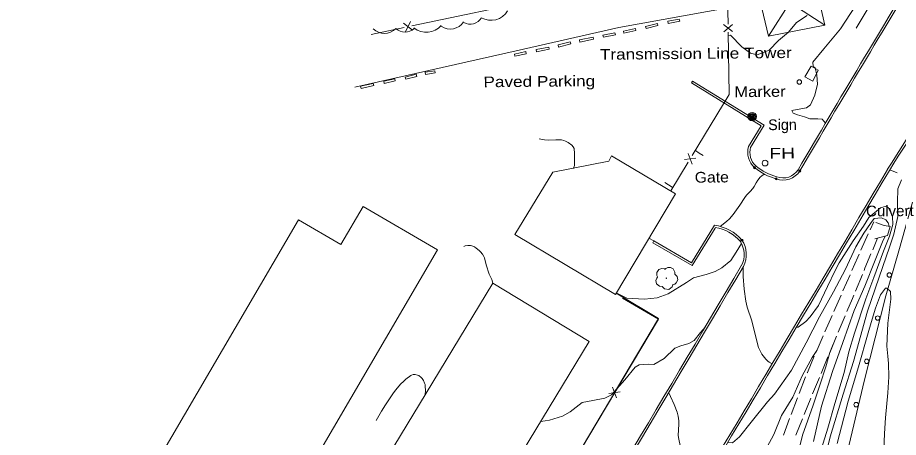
# Model space of a CAD drawing. Extents: x 2361284 to 2366480, y 6976556 to 6985346.
# Drawn here: x 2364087.4 to 2364482.3, y 6979646.3 to 6979834.6 of the extents above; entities that cross this region are included whole.
import ezdxf

# ---------------------------------------------------------------- set-up
doc = ezdxf.new("R2010")
doc.units = 0
doc.header["$LTSCALE"] = 1.9
doc.header["$PDMODE"] = 32
doc.header["$PDSIZE"] = 0.95
for name, color, linetype, lineweight in [('11', 7, 'Continuous', 13), ('12', 7, 'Continuous', 13), ('13', 7, 'Continuous', 13), ('16', 7, 'Continuous', 13), ('17', 7, 'Continuous', 13), ('19', 7, 'Continuous', 13), ('21', 7, 'Continuous', 13), ('3', 7, 'Continuous', 13), ('4', 7, 'Continuous', 13), ('5', 7, 'Continuous', 13), ('6', 7, 'Continuous', 13), ('7', 7, 'Continuous', 13), ('8', 7, 'Continuous', 13), ('9', 7, 'Continuous', 13)]:
    doc.layers.add(name, color=color, linetype=linetype, lineweight=lineweight)

msp = doc.modelspace()

# ---------------------------------------------------------------- linework, layer by layer
at = {"layer": '11'}
msp.add_circle((2364422.505, 6979769.374), 1.3, dxfattribs=at)
at = {"layer": '12'}
msp.add_lwpolyline([(2364475.831, 6979640.573), (2364476.019, 6979648.135), (2364476.493, 6979655.09), (2364477.647, 6979666.351), (2364478.039, 6979673.515), (2364477.892, 6979679.494), (2364477.631, 6979682.782), (2364477.058, 6979687.297), (2364477.64, 6979697.644), (2364478.848, 6979708.375), (2364478.705, 6979711.813), (2364477.181, 6979713.23), (2364476.47, 6979713.303), (2364474.219, 6979710.251), (2364472.064, 6979704.36), (2364470.106, 6979697.902), (2364468.69, 6979693.198), (2364464.474, 6979678.037), (2364459.782, 6979662.521), (2364454.882, 6979643.634)], dxfattribs=at)
at = {"layer": '13'}
for points in [[(2364463.055, 6979839.952), (2364456.313, 6979829.578), (2364448.858, 6979820.666), (2364443.884, 6979814.708), (2364444.063, 6979812.68), (2364444.979, 6979812.109), (2364445.729, 6979808.886), (2364445.979, 6979804.769), (2364444.865, 6979799.867), (2364442.918, 6979795.442), (2364441.149, 6979794.201), (2364435.219, 6979793.055), (2364434.521, 6979792.908), (2364435.102, 6979791.744), (2364437.059, 6979790.992), (2364440.157, 6979790.182), (2364442.676, 6979789.255), (2364446.206, 6979789.249), (2364448.128, 6979789.097), (2364449.645, 6979787.322)], [(2364441.476, 6979835.517), (2364436.566, 6979832.38), (2364433.066, 6979828.137), (2364428.491, 6979824.313), (2364424.333, 6979820.022), (2364419.022, 6979817.952), (2364415.985, 6979818.713), (2364412.128, 6979821.546), (2364407.016, 6979826.809), (2364406.118, 6979826.621)], [(2364336.571, 6979767.076), (2364336.596, 6979766.993), (2364336.696, 6979767.119), (2364337.019, 6979768.36), (2364337.148, 6979771.601), (2364337.144, 6979774.18), (2364337.001, 6979775.47), (2364336.886, 6979775.908), (2364336.471, 6979776.694), (2364335.862, 6979777.381), (2364334.312, 6979778.555), (2364332.991, 6979779.28), (2364332.315, 6979779.53), (2364331.26, 6979779.757), (2364330.412, 6979779.825), (2364328.704, 6979779.788), (2364325.291, 6979779.592), (2364323.61, 6979779.754), (2364321.244, 6979780.241)], [(2364422.141, 6979764.479), (2364421.038, 6979763.677), (2364420.406, 6979763.093), (2364419.306, 6979761.772), (2364418.552, 6979760.525), (2364417.639, 6979758.831), (2364417.102, 6979758.041), (2364415.897, 6979756.693), (2364414.222, 6979754.945), (2364413.48, 6979753.996), (2364411.172, 6979750.554), (2364408.281, 6979746.386), (2364406.59, 6979744.362), (2364405.31, 6979743.153), (2364402.432, 6979740.971)], [(2364483.759, 6979761.825), (2364482.097, 6979757.859), (2364481.865, 6979751.806), (2364482.106, 6979745.398), (2364480.301, 6979737.431), (2364478.307, 6979731.601), (2364475.318, 6979722.983), (2364468.487, 6979703.026), (2364462.242, 6979680.366), (2364457.55, 6979665.79), (2364451.702, 6979646.653), (2364448.843, 6979634.936)], [(2364436.595, 6979695.753), (2364437.434, 6979695.801), (2364440.761, 6979698.303), (2364442.711, 6979700.362), (2364446.413, 6979705.486), (2364450.592, 6979713.947), (2364454.024, 6979721.16), (2364455.751, 6979724.627), (2364462.027, 6979734.526), (2364466.595, 6979741.061), (2364469.099, 6979744.905), (2364474.277, 6979749.284), (2364476.814, 6979749.999), (2364477.747, 6979749.447), (2364478.848, 6979747.247), (2364479.695, 6979745.485), (2364479.879, 6979741.857), (2364478.38, 6979736.533), (2364475.662, 6979729.875), (2364471.304, 6979718.034), (2364467.684, 6979708.559), (2364462.592, 6979693.05), (2364460.111, 6979684.665), (2364457.968, 6979675.495), (2364453.88, 6979661.575), (2364450.635, 6979650.524), (2364447.035, 6979638.999)], [(2364478.147, 6979741.01), (2364477.753, 6979742.517), (2364476.748, 6979743.957), (2364474.75, 6979744.828), (2364471.373, 6979744.496), (2364469.804, 6979742.251), (2364466.765, 6979737.982), (2364463.213, 6979731.787), (2364458.518, 6979721.773), (2364453.144, 6979711.7), (2364446.981, 6979700.392), (2364440.962, 6979688.704), (2364434.327, 6979676.55), (2364426.81, 6979665.688), (2364423.553, 6979662.217), (2364416.229, 6979653.157), (2364411.131, 6979646.567), (2364407.986, 6979643.828), (2364405.814, 6979644.076)], [(2364476.338, 6979736.653), (2364475.123, 6979734.01), (2364471.88, 6979725.87), (2364467.22, 6979714.235), (2364462.415, 6979703.188), (2364457.431, 6979688.85), (2364452.794, 6979675.966), (2364447.792, 6979660.287), (2364444.232, 6979644.522)], [(2364300.52, 6979715.5), (2364300.074, 6979717.106), (2364298.849, 6979719.625), (2364297.44, 6979723.782), (2364296.72, 6979726.885), (2364296.483, 6979727.487), (2364295.839, 6979728.586), (2364295.004, 6979729.567), (2364294.365, 6979730.169), (2364292.948, 6979731.288), (2364292.196, 6979731.754), (2364291.092, 6979732.211), (2364290.517, 6979732.36), (2364289.221, 6979732.478), (2364288.007, 6979732.257), (2364287.462, 6979732.006)], [(2364411.987, 6979733.28), (2364409.572, 6979729.487), (2364407.178, 6979725.635), (2364403.098, 6979722.456), (2364400.134, 6979720.748), (2364396.118, 6979719.41), (2364390.451, 6979717.956), (2364387.26, 6979715.875), (2364379.129, 6979710.677), (2364374.085, 6979708.959), (2364368.512, 6979708.346), (2364360.607, 6979708.72), (2364355.814, 6979711.105)], [(2364425.72, 6979679.358), (2364424.349, 6979680.106), (2364423.721, 6979680.575), (2364422.86, 6979681.411), (2364421.131, 6979683.664), (2364420.437, 6979684.888), (2364419.66, 6979686.731), (2364417.754, 6979693.624), (2364416.526, 6979698.633), (2364414.498, 6979704.763), (2364413.915, 6979707.441), (2364413.141, 6979712.86), (2364412.687, 6979718.577), (2364412.667, 6979722.757)], [(2364395.613, 6979695.784), (2364393.616, 6979693.335), (2364390.699, 6979689.786), (2364388.302, 6979688.493), (2364384.741, 6979687.369), (2364382.011, 6979686.323), (2364377.335, 6979681.688), (2364372.609, 6979679.103), (2364370.22, 6979679.151), (2364366.154, 6979678.812), (2364364.36, 6979677.875), (2364359.644, 6979672.19), (2364353.698, 6979665.433), (2364350.762, 6979663.935), (2364345.302, 6979662.893), (2364340.48, 6979662.017), (2364335.08, 6979657.755), (2364331.738, 6979655.914), (2364325.834, 6979654.127), (2364322.01, 6979653.501)], [(2364445.755, 6979685.269), (2364443.624, 6979682.229), (2364439.113, 6979673.905), (2364434.983, 6979664.326), (2364429.86, 6979656.117), (2364426.492, 6979647.574), (2364421.488, 6979638.486), (2364417.023, 6979631.703), (2364414.077, 6979628.065), (2364407.948, 6979622.606), (2364404.603, 6979619.924), (2364399.513, 6979612.646), (2364394.354, 6979608.347), (2364389.024, 6979606.206), (2364378.556, 6979598.425)], [(2364453.088, 6979688.099), (2364451.543, 6979684.404), (2364449.725, 6979677.936), (2364447.308, 6979670.234), (2364444.148, 6979660.723), (2364439.285, 6979647.366), (2364435.666, 6979632.501), (2364433.269, 6979619.576), (2364430.629, 6979603.641), (2364428.272, 6979588.707), (2364425.444, 6979577.92), (2364421.679, 6979563.754), (2364418.629, 6979552.134), (2364416.501, 6979539.353), (2364414.846, 6979527.187), (2364413.231, 6979518.321), (2364409.434, 6979491.563), (2364406.761, 6979471.848), (2364403.143, 6979452.741), (2364400.521, 6979439.316), (2364398.096, 6979426.182), (2364396.334, 6979410.595), (2364394.267, 6979394.513), (2364394.178, 6979393.382)], [(2364270.154, 6979665.409), (2364270.254, 6979667.46), (2364270.208, 6979669.19), (2364270.072, 6979670.108), (2364269.904, 6979670.704), (2364269.402, 6979671.882), (2364268.83, 6979672.745), (2364268.364, 6979673.23), (2364267.262, 6979674.031), (2364266.762, 6979674.276), (2364265.656, 6979674.547), (2364264.812, 6979674.535), (2364264.028, 6979674.318), (2364263.68, 6979674.127), (2364261.525, 6979672.519), (2364260.515, 6979671.623), (2364259.099, 6979670.155), (2364256.937, 6979667.617), (2364255.946, 6979666.283), (2364252.342, 6979660.884), (2364250.63, 6979658.138), (2364248.222, 6979653.919)], [(2364391.347, 6979621.698), (2364391.021, 6979621.65), (2364390.306, 6979621.854), (2364389.565, 6979622.361), (2364389.091, 6979622.809), (2364388.287, 6979623.809), (2364387.721, 6979624.814), (2364386.966, 6979626.867), (2364385.861, 6979630.567), (2364385.098, 6979634.123), (2364384.82, 6979635.917), (2364384.693, 6979637.927), (2364384.689, 6979640.62), (2364384.603, 6979641.956), (2364383.711, 6979646.346), (2364383.617, 6979647.392), (2364383.647, 6979649.509), (2364383.83, 6979652.349), (2364383.843, 6979653.763), (2364383.591, 6979655.857), (2364383.098, 6979657.633), (2364381.781, 6979661.08), (2364380.2, 6979664.646), (2364379.33, 6979666.397)]]:
    msp.add_lwpolyline(points, dxfattribs=at)
at = {"layer": '16'}
for points in [[(2364374.326, 6979718.312), (2364374.346, 6979718.323), (2364374.266, 6979718.392), (2364374.03, 6979719.02), (2364374.067, 6979720.3), (2364374.955, 6979721.599), (2364376.261, 6979722.081), (2364377.382, 6979721.892), (2364377.614, 6979721.764), (2364377.684, 6979721.764), (2364377.733, 6979721.805), (2364378.081, 6979722.098), (2364378.946, 6979722.547), (2364380.157, 6979722.478), (2364381.273, 6979721.889), (2364382.006, 6979720.466), (2364382.014, 6979719.606)], [(2364382.004, 6979719.625), (2364383.144, 6979718.566), (2364383.43, 6979716.979), (2364382.722, 6979715.652), (2364382.067, 6979715.106), (2364381.399, 6979714.889), (2364381.249, 6979714.878), (2364381.23, 6979714.768), (2364380.909, 6979713.865), (2364379.37, 6979712.7), (2364377.477, 6979712.982), (2364376.578, 6979713.924), (2364376.507, 6979714.053), (2364376.387, 6979714.032), (2364375.176, 6979714.15), (2364373.906, 6979715.148), (2364373.561, 6979716.785), (2364373.931, 6979717.809), (2364374.257, 6979718.252), (2364374.326, 6979718.302)]]:
    msp.add_lwpolyline(points, dxfattribs=at)
msp.add_circle((2364378.292, 6979717.74), 0.1, dxfattribs=at)
for centre, radius, start, end in [((2364299.655, 6979842.07), 8.659, 239.58036, 329.58036), ((2364281.436, 6979836.734), 7.219, 235.68011, 325.68011), ((2364290.389, 6979837.454), 5.769, 239.58036, 329.58036), ((2364251.869, 6979834.78), 7.219, 225.55767, 315.55767), ((2364261.089, 6979833.849), 5.769, 225.55767, 315.55767), ((2364270.704, 6979836.667), 8.659, 229.85147, 319.85147)]:
    msp.add_arc(centre, radius, start, end, dxfattribs=at)
at = {"layer": '17'}
msp.add_lwpolyline([(2364420.68, 6979314.33), (2364420.858, 6979326.153), (2364421.256, 6979337.977), (2364421.786, 6979347.443), (2364422.336, 6979356.908), (2364424.573, 6979397.142), (2364426.831, 6979437.366), (2364429.983, 6979469.778), (2364434.286, 6979502.081), (2364438.572, 6979534.112), (2364443.618, 6979566.032), (2364450.423, 6979600.239), (2364458.1, 6979634.264), (2364467.04, 6979672.172), (2364476.622, 6979709.904), (2364482.432, 6979730.02), (2364488.2, 6979750.146), (2364489.802, 6979756.212), (2364491.375, 6979762.277), (2364492.349, 6979766.057), (2364493.313, 6979769.836)], dxfattribs=at)
for centre in [(2364478.265, 6979719.196), (2364473.039, 6979699.859), (2364468.115, 6979680.475), (2364463.383, 6979661.026)]:
    msp.add_circle(centre, 1, dxfattribs=at)
at = {"layer": '19'}
msp.add_line((2364481.809, 6979765.046), (2364478.437, 6979766.314), dxfattribs=at)
at = {"layer": '21'}
msp.add_line((2364468.816, 6979838.857), (2364463.31, 6979829.934), dxfattribs=at)
at = {"layer": '3'}
for p, q in [((2364374.239, 6979832.027), (2364368.951, 6979830.706)), ((2364374.239, 6979832.027), (2364374.477, 6979831.097)), ((2364384.082, 6979833.93), (2364378.98, 6979833.002)), ((2364378.98, 6979833.002), (2364379.157, 6979832.058)), ((2364384.259, 6979832.987), (2364379.157, 6979832.058)), ((2364384.082, 6979833.93), (2364384.259, 6979832.987)), ((2364355.208, 6979827.856), (2364349.848, 6979826.785)), ((2364355.208, 6979827.856), (2364355.401, 6979826.916)), ((2364364.37, 6979829.793), (2364359.031, 6979828.572)), ((2364359.031, 6979828.572), (2364359.25, 6979827.637)), ((2364364.589, 6979828.858), (2364359.25, 6979827.637)), ((2364364.37, 6979829.793), (2364364.589, 6979828.858)), ((2364368.951, 6979830.706), (2364369.189, 6979829.776)), ((2364374.477, 6979831.097), (2364369.189, 6979829.776)), ((2364335.206, 6979823.734), (2364329.728, 6979822.371)), ((2364335.206, 6979823.734), (2364335.443, 6979822.803)), ((2364345.396, 6979825.832), (2364339.337, 6979824.604)), ((2364339.337, 6979824.604), (2364339.534, 6979823.664)), ((2364345.593, 6979824.892), (2364339.534, 6979823.664)), ((2364345.396, 6979825.832), (2364345.593, 6979824.892)), ((2364349.848, 6979826.785), (2364350.041, 6979825.845)), ((2364355.401, 6979826.916), (2364350.041, 6979825.845)), ((2364315.206, 6979819.364), (2364310.176, 6979818.296)), ((2364315.206, 6979819.364), (2364315.41, 6979818.426)), ((2364325.527, 6979821.412), (2364319.928, 6979820.269)), ((2364319.928, 6979820.269), (2364320.126, 6979819.329)), ((2364325.725, 6979820.472), (2364320.126, 6979819.329)), ((2364325.527, 6979821.412), (2364325.725, 6979820.472)), ((2364329.728, 6979822.371), (2364329.965, 6979821.441)), ((2364335.443, 6979822.803), (2364329.965, 6979821.441)), ((2364310.176, 6979818.296), (2364310.38, 6979817.358)), ((2364315.41, 6979818.426), (2364310.38, 6979817.358)), ((2364266.09, 6979809.207), (2364261.152, 6979807.93)), ((2364261.152, 6979807.93), (2364261.397, 6979807.002)), ((2364266.335, 6979808.279), (2364261.397, 6979807.002)), ((2364266.09, 6979809.207), (2364266.335, 6979808.279)), ((2364274.536, 6979810.817), (2364270.172, 6979810.126)), ((2364270.172, 6979810.126), (2364270.327, 6979809.178)), ((2364274.69, 6979809.87), (2364270.327, 6979809.178)), ((2364274.536, 6979810.817), (2364274.69, 6979809.87)), ((2364246.837, 6979805.114), (2364241.159, 6979803.84)), ((2364241.159, 6979803.84), (2364241.375, 6979802.904)), ((2364247.053, 6979804.178), (2364241.375, 6979802.904)), ((2364246.837, 6979805.114), (2364247.053, 6979804.178)), ((2364256.47, 6979807.156), (2364251.54, 6979806.059)), ((2364251.54, 6979806.059), (2364251.754, 6979805.123)), ((2364256.684, 6979806.22), (2364251.754, 6979805.123)), ((2364256.47, 6979807.156), (2364256.684, 6979806.22)), ((2364389.501, 6979805.302), (2364390.003, 6979806.116)), ((2364418.468, 6979768.039), (2364418.426, 6979768.075)), ((2364437.317, 6979766.364), (2364437.3, 6979766.337)), ((2364477.473, 6979766.575), (2364477.474, 6979766.576)), ((2364478.292, 6979766.074), (2364478.3, 6979766.087)), ((2364427.79, 6979763.245), (2364427.873, 6979763.217)), ((2364400.229, 6979740.28), (2364400.17, 6979740.189)), ((2364411.382, 6979734.301), (2364411.454, 6979734.206)), ((2364412.007, 6979723.536), (2364411.981, 6979723.489)), ((2364412.833, 6979723.048), (2364412.834, 6979723.048))]:
    msp.add_line(p, q, dxfattribs=at)
for points in [[(2364405.83, 6979839.058), (2364357.002, 6979830.224), (2364310.919, 6979819.744), (2364238.6, 6979803.437)], [(2364389.501, 6979805.302), (2364420.825, 6979786.108), (2364415.153, 6979776.823), (2364415.153, 6979776.823)], [(2364390.003, 6979806.116), (2364422.142, 6979786.43), (2364415.968, 6979776.321), (2364416.074, 6979776.553)], [(2364399.848, 6979741.486), (2364399.847, 6979741.486), (2364389.487, 6979724.697), (2364372.662, 6979734.496)], [(2364400.17, 6979740.189), (2364389.81, 6979723.4), (2364372.18, 6979733.672)], [(2364372.18, 6979733.672), (2364372.662, 6979734.496), (2364370.453, 6979735.626)], [(2364358.602, 6979708.766), (2364374.682, 6979699.409), (2364212.068, 6979425.941), (2364174.293, 6979448.495)]]:
    msp.add_lwpolyline(points, dxfattribs=at)
for centre, radius, start, end in [((2370843.923, 6976012.431), 7425.404, 148.78033, 149.6322), ((2370843.923, 6976012.431), 7424.444, 148.78033, 149.6322), ((2364962.055, 6979469.953), 568.159, 142.43421, 148.52836), ((2364962.055, 6979469.953), 567.199, 142.43421, 148.52836), ((2364424.059, 6979774.205), 9.283, 163.61614, 227.79941), ((2364424.059, 6979774.205), 8.323, 163.61615, 227.79942), ((2364434.836, 6979788.396), 26.12, 231.07826, 254.35032), ((2330393.031, 6999931.453), 39602.671, 329.09927, 329.39079), ((2330393.031, 6999931.453), 39603.631, 329.09927, 329.39079), ((2364434.836, 6979788.396), 27.08, 231.07826, 254.35032), ((2364430.67, 6979770.567), 8.824, 249.15853, 327.69519), ((2364430.67, 6979770.567), 7.864, 249.15853, 327.69519), ((2364397.313, 6979722.028), 19.622, 40.73591, 82.57901), ((2364397.313, 6979722.028), 18.662, 40.73585, 81.26287), ((2364402.494, 6979728.386), 10.677, 332.69487, 33.64062), ((2364402.494, 6979728.386), 11.636, 332.69488, 33.64062), ((2338563.851, 6994972.811), 30011.124, 329.04346, 329.46126), ((2338563.851, 6994972.811), 30012.084, 329.04346, 329.46126)]:
    msp.add_arc(centre, radius, start, end, dxfattribs=at)
for p in [(2364417.823, 6979767.328), (2364438.128, 6979765.851), (2364427.531, 6979762.32), (2364412.182, 6979734.833)]:
    msp.add_point(p, dxfattribs=at)
at = {"layer": '4'}
msp.add_lwpolyline([(2364424.003, 6979826.281), (2364449.268, 6979831.181), (2364443.452, 6979856.987), (2364418.082, 6979851.645), (2364424.003, 6979826.281), (2364443.452, 6979856.987), (2364418.082, 6979851.645), (2364449.268, 6979831.181)], dxfattribs=at)
for centre, radius in [((2364437.892, 6979805.732), 1), ((2364416.746, 6979790.209), 1.9), ((2364416.746, 6979790.209), 1.442), ((2364416.746, 6979790.209), 0.539), ((2364416.746, 6979790.209), 0.192)]:
    msp.add_circle(centre, radius, dxfattribs=at)
for start, end in [(174.71552, 185.96556), (163.46611, 174.71615), (185.96287, 197.21291), (152.21535, 163.46538), (197.21479, 208.46483), (140.96646, 152.21649), (208.46822, 219.71826), (129.71376, 140.96379), (219.71376, 230.96379), (118.46406, 129.71409), (230.96397, 242.214), (107.21593, 118.46597), (242.21812, 253.46815), (95.96582, 107.21585), (253.46258, 264.71261), (84.71553, 95.96557), (264.71553, 275.96557), (73.46552, 84.71555), (275.96582, 287.21585), (62.21535, 73.46538), (287.21593, 298.46597), (50.96397, 62.214), (298.46406, 309.71409), (39.71588, 50.96591), (309.71589, 320.96592), (28.46656, 39.7166), (320.96646, 332.21649), (17.21479, 28.46483), (332.21419, 343.46422), (5.96345, 17.21348), (343.46611, 354.71615), (354.71553, 5.96557)]:
    msp.add_arc((2364416.746, 6979790.209), 0.973, start, end, dxfattribs=at)
at = {"layer": '5'}
for points in [[(2364391.348, 6979774.948), (2364393.029, 6979773.882), (2364394.718, 6979772.811)], [(2364380.923, 6979758.508), (2364379.229, 6979759.552), (2364377.526, 6979760.601)]]:
    msp.add_lwpolyline(points, dxfattribs=at)
at = {"layer": '6'}
for p, q in [((2364471.256, 6979743.075), (2364469.621, 6979739.419)), ((2364475.993, 6979741.31), (2364472.25, 6979742.705)), ((2364468.808, 6979737.592), (2364465.538, 6979730.289)), ((2364470.776, 6979730.449), (2364472.996, 6979735.751)), ((2364460.652, 6979719.323), (2364457.401, 6979712.011)), ((2364463.061, 6979711.995), (2364466.141, 6979719.375)), ((2364456.598, 6979710.183), (2364453.358, 6979702.872)), ((2364452.545, 6979701.044), (2364449.315, 6979693.724)), ((2364455.358, 6979693.542), (2364458.437, 6979700.92)), ((2364448.522, 6979691.887), (2364445.372, 6979684.535)), ((2364447.652, 6979675.067), (2364450.732, 6979682.456)), ((2364440.717, 6979673.471), (2364437.838, 6979666.003)), ((2364443.799, 6979665.84), (2364446.879, 6979673.219)), ((2364437.115, 6979664.136), (2364434.236, 6979656.678)), ((2364440.088, 6979656.554), (2364443.037, 6979663.992)), ((2364433.524, 6979654.811), (2364430.824, 6979647.285)), ((2364436.386, 6979647.268), (2364439.345, 6979654.697))]:
    msp.add_line(p, q, dxfattribs=at)
for points in [[(2364466.914, 6979721.223), (2364467.334, 6979722.227), (2364470.004, 6979728.603)], [(2364464.725, 6979728.462), (2364464.157, 6979727.207), (2364461.464, 6979721.151)], [(2364459.209, 6979702.768), (2364461.683, 6979708.701), (2364462.289, 6979710.147)], [(2364451.504, 6979684.304), (2364452.433, 6979686.543), (2364454.584, 6979691.694)], [(2364444.589, 6979682.698), (2364441.488, 6979675.458), (2364441.439, 6979675.338)]]:
    msp.add_lwpolyline(points, dxfattribs=at)
at = {"layer": '7'}
for points in [[(2364310.383, 6979737.335), (2364355.43, 6979710.461), (2364382.402, 6979755.631), (2364353.689, 6979772.669), (2364352.422, 6979770.226), (2364327.318, 6979765.238)], [(2364087.417, 6979528.354), (2364131.022, 6979502.846), (2364135.903, 6979511.193), (2364144.612, 6979506.106), (2364275.656, 6979730.424), (2364242.339, 6979749.889), (2364232.39, 6979732.853), (2364213.374, 6979743.963)], [(2364204.064, 6979458.939), (2364160.872, 6979485.119), (2364300.52, 6979715.5), (2364343.721, 6979689.309)]]:
    msp.add_lwpolyline(points, close=True, dxfattribs=at)
at = {"layer": '8'}
msp.add_lwpolyline([(2364446.399, 6979811.053), (2364443.251, 6979812.892), (2364440.417, 6979808.096), (2364443.935, 6979806.169)], close=True, dxfattribs=at)
msp.add_lwpolyline([(2364471.809, 6979735.43), (2364477.416, 6979736.943), (2364478.578, 6979740.955), (2364475.993, 6979741.31)], dxfattribs=at)
at = {"layer": '9'}
for p, q in [((2364405.959, 6979831.749), (2364405.463, 6979860.796)), ((2364264.19, 6979830.921), (2364322.896, 6979843.299)), ((2364264.398, 6979828.953), (2364260.437, 6979832.206)), ((2364261.265, 6979828.293), (2364263.571, 6979832.866)), ((2364407.991, 6979828.378), (2364403.931, 6979831.51)), ((2364407.931, 6979831.578), (2364403.992, 6979828.31)), ((2364245.985, 6979827.088), (2364260.667, 6979830.178)), ((2364389.837, 6979768.872), (2364388.081, 6979773.676)), ((2364380.26, 6979756.9), (2364388.048, 6979769.715)), ((2364391.502, 6979771.598), (2364386.417, 6979770.94)), ((2364357.515, 6979666.799), (2364352.442, 6979666.091)), ((2364355.882, 6979664.044), (2364354.076, 6979668.838))]:
    msp.add_line(p, q, dxfattribs=at)
for points in [[(2364389.92, 6979772.793), (2364406.5, 6979800.082), (2364406.023, 6979828.15)], [(2364355.924, 6979667.984), (2364374.713, 6979699.695), (2364355.735, 6979710.974)], [(2364323.493, 6979613.273), (2364349.034, 6979656.348), (2364354.093, 6979664.887)]]:
    msp.add_lwpolyline(points, dxfattribs=at)

# ---------------------------------------------------------------- texts
at = {"layer": '3', "width": 1.2}
msp.add_text('Paved Parking', height=4.799, rotation=0.545, dxfattribs=at).set_placement((2364296.293, 6979803.385))
at = {"layer": '4'}
for s, width, p in [('Transmission Line Tower', 1.2, (2364348.489, 6979815.711)), ('Marker', 1.15, (2364408.801, 6979798.934)), ('  FH', 1.35, (2364419.646, 6979771.306))]:
    msp.add_text(s, height=4.799, rotation=0.545, dxfattribs=dict(at, width=width)).set_placement(p)
msp.add_text('Sign', height=4.799, rotation=0.545, dxfattribs=at).set_placement((2364423.934, 6979784.148))
at = {"layer": '8', "width": 1.05}
msp.add_text('Culvert', height=4.799, rotation=0.545, dxfattribs=at).set_placement((2364467.824, 6979745.443))
at = {"layer": '9', "width": 1.1}
msp.add_text('Gate', height=4.799, rotation=0.545, dxfattribs=at).set_placement((2364391.016, 6979760.593))

doc.saveas('drawing.dxf')
